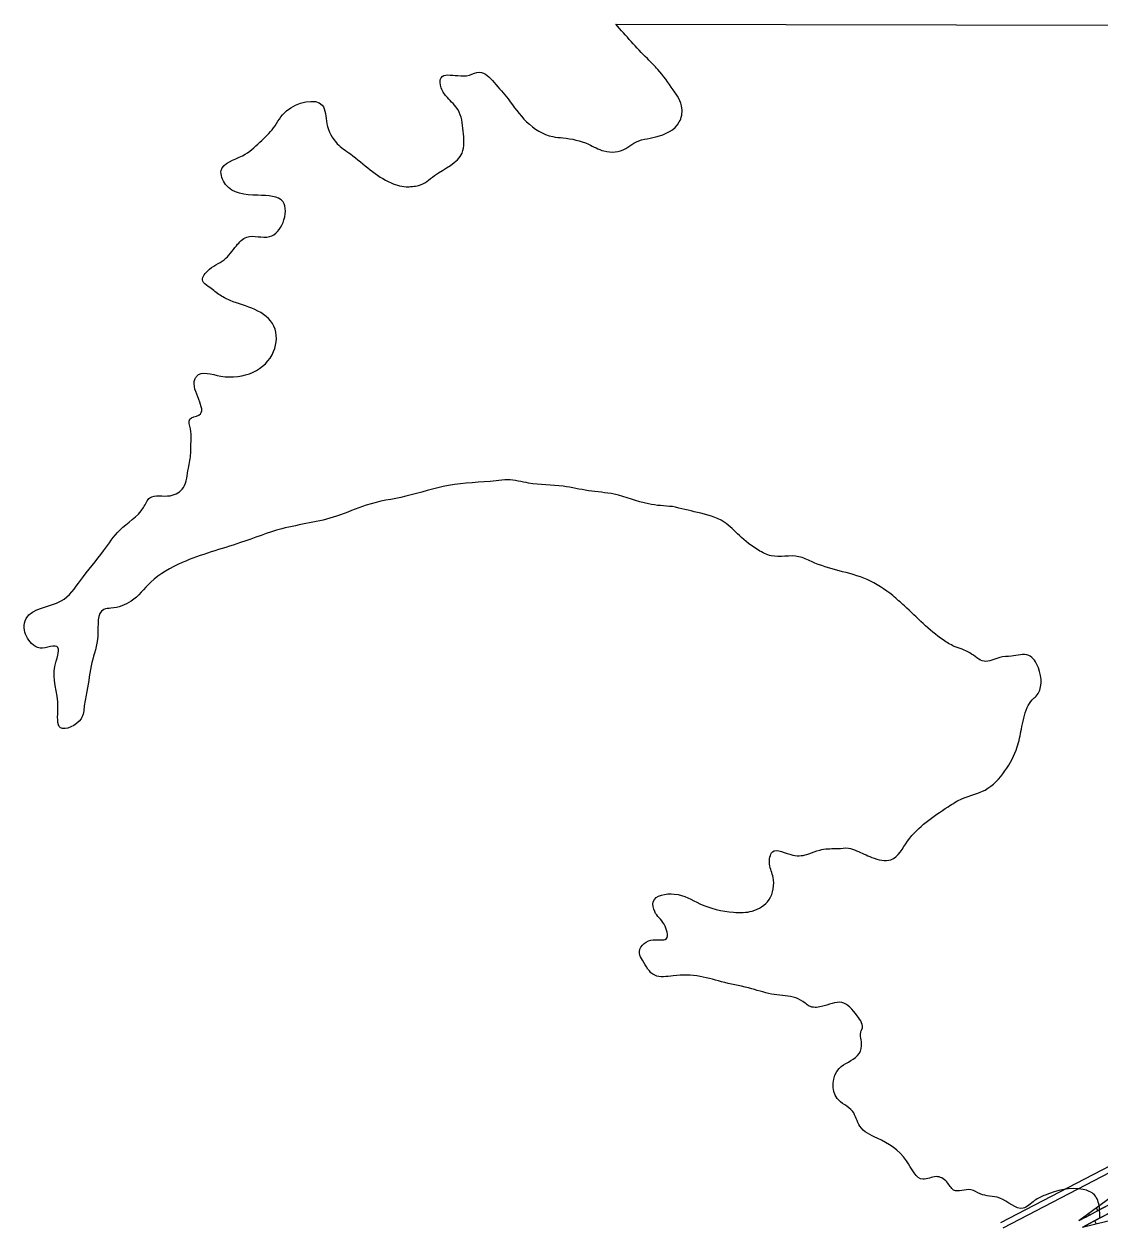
# Model space of a CAD drawing. Extents: x 553962 to 842807, y 8883888 to 9032388.
# Drawn here: x 798388.3 to 798755.3, y 9019484.5 to 9019895.2 of the extents above; entities that cross this region are included whole.
import ezdxf

# ---------------------------------------------------------------- set-up
doc = ezdxf.new("R2010")
doc.units = 0
doc.header["$LTSCALE"] = 160
doc.layers.add('60', color=7, linetype='Continuous', lineweight=13)

msp = doc.modelspace()

# ---------------------------------------------------------------- linework, layer by layer
at = {"layer": '60'}
for p, q in [((798590.1, 9019895.2), (799204.2, 9019894)), ((798754.6, 9019490.3), (798754.1, 9019491.3)), ((798749.1, 9019487.4), (798749, 9019487.6)), ((798750.6, 9019485.5), (798750.8, 9019485.2)), ((798751.8, 9019488.9), (798751.5, 9019489.4)), ((798753.4, 9019487), (798754, 9019485.9))]:
    msp.add_line(p, q, dxfattribs=at)
at = {"layer": '60', "lineweight": 25}
for p, q in [((799147.5, 9019708.9), (798721.4, 9019486.2)), ((798722.3, 9019484.5), (799148.4, 9019707.2)), ((799161, 9019704.7), (798748.1, 9019486.9)), ((798749.3, 9019484.8), (799162.2, 9019702.5))]:
    msp.add_line(p, q, dxfattribs=at)
for points in [[(799161, 9019704.7), (799080.4, 9019669.2), (798984, 9019625.1), (798952.8, 9019608.7), (798939.1, 9019602.4), (798895.2, 9019576.3), (798855.7, 9019553.5), (798786.6, 9019515.1), (798748.1, 9019486.9)], [(798749.3, 9019484.8), (798786.1, 9019493.8), (798865.8, 9019536.4), (798938.9, 9019572.5), (799014.4, 9019613.8), (799086.6, 9019655.2), (799162.2, 9019702.5)]]:
    msp.add_lwpolyline(points, dxfattribs=at)
at = {"layer": '60'}
for points in [[(798767.1, 9019496.9), (798761.5, 9019494), (798756, 9019491.1), (798750.4, 9019488.1)], [(798749.3, 9019484.8), (798754.8, 9019487.7), (798760.4, 9019490.6)]]:
    msp.add_lwpolyline(points, dxfattribs=at)
for points in [[(798553.4, 9019869.7), (798559.7, 9019861.9), (798568.6, 9019856.8), (798572.1, 9019856.4), (798580.8, 9019854.2), (798586.1, 9019851.9), (798593.5, 9019852.7), (798596.3, 9019854.6), (798603.8, 9019856.7), (798611.8, 9019861.8), (798612.7, 9019866.5), (798609.7, 9019872.8), (798604.5, 9019879.7), (798600.9, 9019883.4), (798590.1, 9019895.2)], [(798553.4, 9019869.7), (798559.7, 9019861.9), (798568.6, 9019856.8), (798572.1, 9019856.4), (798580.8, 9019854.2), (798586.1, 9019851.9), (798593.5, 9019852.7), (798596.3, 9019854.6), (798603.8, 9019856.7), (798611.8, 9019861.8), (798612.7, 9019866.5), (798609.7, 9019872.8), (798604.5, 9019879.7), (798600.9, 9019883.4), (798590.1, 9019895.2)], [(798609.5, 9019730.6), (798601.3, 9019731.5), (798589.6, 9019734.8), (798580.8, 9019736), (798572.2, 9019737.5), (798560.4, 9019738.6), (798553.2, 9019739.7), (798549.3, 9019739.4), (798533.1, 9019737.8), (798518.5, 9019734.1), (798505, 9019731.1), (798494.9, 9019727.3), (798476.2, 9019723), (798462.1, 9019718.3), (798442.2, 9019711.5), (798431.5, 9019704.8), (798424.8, 9019698.3), (798417.9, 9019695.9), (798415.5, 9019695.5), (798413.4, 9019686.5), (798411.4, 9019677.4), (798409.7, 9019667.5), (798408.8, 9019662.6), (798407.7, 9019658.2), (798400.7, 9019655.1), (798399.8, 9019661.9), (798398.7, 9019676), (798399.8, 9019679.9), (798399.8, 9019682.5), (798393.7, 9019682.3), (798390.8, 9019683.9), (798388.3, 9019689.2), (798389, 9019692.4), (798400.9, 9019698.4), (798407.5, 9019705.4), (798415.4, 9019715.5), (798420.9, 9019722.6), (798429, 9019730.3), (798431.2, 9019733.6), (798438.1, 9019734.3), (798442.6, 9019737.1), (798444.3, 9019743.7), (798445.1, 9019748.8), (798445.1, 9019750.3), (798445, 9019757.1), (798444.8, 9019760.4), (798447.9, 9019761.8), (798446.5, 9019774), (798447.1, 9019775), (798455.4, 9019775.1), (798473.4, 9019783.5), (798473.5, 9019792.1), (798467, 9019797.8), (798458.6, 9019800.9), (798454.7, 9019803), (798451.1, 9019805.7), (798449.2, 9019807.5), (798450.8, 9019810.9), (798456.5, 9019814.8), (798460.7, 9019819.6), (798464.2, 9019822.5), (798472, 9019822.7), (798476.6, 9019827.5), (798476.6, 9019834.6), (798468, 9019836.8), (798457, 9019840.5), (798455.5, 9019845.3), (798462.8, 9019850.3), (798468.7, 9019854.9), (798473.4, 9019859.8), (798477.8, 9019865.6), (798490, 9019867.5), (798491.6, 9019861.2), (798495.1, 9019854.4), (798499.6, 9019850.9), (798513.5, 9019841), (798519.3, 9019839.7), (798520.8, 9019839.8), (798522.8, 9019840.1), (798528.3, 9019843.5), (798537.7, 9019851.2), (798538.1, 9019858.7), (798536.3, 9019865.9), (798532.7, 9019870.1), (798530.6, 9019873.4), (798530.5, 9019876.9), (798536.2, 9019877.6), (798540.2, 9019877.8), (798543.6, 9019878.8), (798548.6, 9019875.3), (798553.4, 9019869.7)], [(798609.5, 9019730.6), (798601.3, 9019731.5), (798589.6, 9019734.8), (798580.8, 9019736), (798572.2, 9019737.5), (798560.4, 9019738.6), (798553.2, 9019739.7), (798549.3, 9019739.4), (798533.1, 9019737.8), (798518.5, 9019734.1), (798505, 9019731.1), (798494.9, 9019727.3), (798476.2, 9019723), (798462.1, 9019718.3), (798442.2, 9019711.5), (798431.5, 9019704.8), (798424.8, 9019698.3), (798417.9, 9019695.9), (798415.5, 9019695.5), (798413.4, 9019686.5), (798411.4, 9019677.4), (798409.7, 9019667.5), (798408.8, 9019662.6), (798407.7, 9019658.2), (798400.7, 9019655.1), (798399.8, 9019661.9), (798398.7, 9019676), (798399.8, 9019679.9), (798399.8, 9019682.5), (798393.7, 9019682.3), (798390.8, 9019683.9), (798388.3, 9019689.2), (798389, 9019692.4), (798400.9, 9019698.4), (798407.5, 9019705.4), (798415.4, 9019715.5), (798420.9, 9019722.6), (798429, 9019730.3), (798431.2, 9019733.6), (798438.1, 9019734.3), (798442.6, 9019737.1), (798444.3, 9019743.7), (798445.1, 9019748.8), (798445.1, 9019750.3), (798445, 9019757.1), (798444.8, 9019760.4), (798447.9, 9019761.8), (798446.5, 9019774), (798447.1, 9019775), (798455.4, 9019775.1), (798473.4, 9019783.5), (798473.5, 9019792.1), (798467, 9019797.8), (798458.6, 9019800.9), (798454.7, 9019803), (798451.1, 9019805.7), (798449.2, 9019807.5), (798450.8, 9019810.9), (798456.5, 9019814.8), (798460.7, 9019819.6), (798464.2, 9019822.5), (798472, 9019822.7), (798476.6, 9019827.5), (798476.6, 9019834.6), (798468, 9019836.8), (798457, 9019840.5), (798455.5, 9019845.3), (798462.8, 9019850.3), (798468.7, 9019854.9), (798473.4, 9019859.8), (798477.8, 9019865.6), (798490, 9019867.5), (798491.6, 9019861.2), (798495.1, 9019854.4), (798499.6, 9019850.9), (798513.5, 9019841), (798519.3, 9019839.7), (798520.8, 9019839.8), (798522.8, 9019840.1), (798528.3, 9019843.5), (798537.7, 9019851.2), (798538.1, 9019858.7), (798536.3, 9019865.9), (798532.7, 9019870.1), (798530.6, 9019873.4), (798530.5, 9019876.9), (798536.2, 9019877.6), (798540.2, 9019877.8), (798543.6, 9019878.8), (798548.6, 9019875.3), (798553.4, 9019869.7)], [(798755.3, 9019487.7), (798755.1, 9019491.5), (798753.4, 9019495.8), (798749.6, 9019497.6), (798736.6, 9019495.7), (798733, 9019493.8), (798729.1, 9019491.2), (798721.1, 9019494.7), (798714.4, 9019496.1), (798711.3, 9019497.5), (798705.4, 9019497.4), (798703.1, 9019500.2), (798699.4, 9019502), (798695, 9019501.1), (798689.3, 9019507.4), (798679.3, 9019515.1), (798673.4, 9019519.2), (798670.9, 9019524.3), (798665.6, 9019528.7), (798666.3, 9019538.9), (798672.6, 9019543.3), (798674, 9019546.6), (798673.9, 9019551.8), (798674.1, 9019552.2), (798672.5, 9019556.9), (798667.2, 9019561.4), (798660.3, 9019560), (798656.1, 9019560.2), (798654.7, 9019561.2), (798651.5, 9019563), (798644.2, 9019564.1), (798636.5, 9019566.1), (798627.3, 9019568.2), (798618.9, 9019570.3), (798609.7, 9019570.5), (798603.4, 9019570.7), (798599.2, 9019575.8), (798598.2, 9019578.1), (798602.1, 9019582.7), (798607.4, 9019583.2), (798606.6, 9019588.1), (798603.4, 9019592.4), (798602.9, 9019595.8), (798610.1, 9019598.4), (798618.8, 9019595.1), (798630.3, 9019592.2), (798636.7, 9019592.6), (798642.4, 9019596.5), (798643.8, 9019604.1), (798642.6, 9019608.6), (798643.6, 9019612.8), (798650.5, 9019611.7), (798656, 9019612.1), (798659.7, 9019613.4), (798665.2, 9019613.9), (798665.9, 9019613.9), (798669.5, 9019614.1), (798672.3, 9019613.2), (798677.5, 9019610.9), (798684, 9019610.1), (798689.7, 9019616.5), (798696, 9019622.9), (798703.5, 9019628.2), (798708.4, 9019631), (798716.1, 9019633.9), (798722.9, 9019640.4), (798727.1, 9019648.6), (798728.5, 9019654.6), (798730.5, 9019662), (798732.2, 9019664.7), (798733.5, 9019665.9), (798734.3, 9019675.6), (798731, 9019679.8), (798725.1, 9019679.6), (798721.1, 9019679.1), (798715.8, 9019677.8), (798710.9, 9019680.7), (798705.6, 9019682.9), (798701.8, 9019685.1), (798688.6, 9019696.7), (798684.6, 9019700.2), (798675.9, 9019705.7), (798666.3, 9019708.7), (798656.9, 9019711.8), (798652.6, 9019713.5), (798643.1, 9019713.8), (798638.8, 9019715.7), (798632.3, 9019720.7), (798627.1, 9019725.3), (798618, 9019728.6), (798609.5, 9019730.6)], [(798755.3, 9019487.7), (798755.1, 9019491.5), (798753.4, 9019495.8), (798749.6, 9019497.6), (798736.6, 9019495.7), (798733, 9019493.8), (798729.1, 9019491.2), (798721.1, 9019494.7), (798714.4, 9019496.1), (798711.3, 9019497.5), (798705.4, 9019497.4), (798703.1, 9019500.2), (798699.4, 9019502), (798695, 9019501.1), (798689.3, 9019507.4), (798679.3, 9019515.1), (798673.4, 9019519.2), (798670.9, 9019524.3), (798665.6, 9019528.7), (798666.3, 9019538.9), (798672.6, 9019543.3), (798674, 9019546.6), (798673.9, 9019551.8), (798674.1, 9019552.2), (798672.5, 9019556.9), (798667.2, 9019561.4), (798660.3, 9019560), (798656.1, 9019560.2), (798654.7, 9019561.2), (798651.5, 9019563), (798644.2, 9019564.1), (798636.5, 9019566.1), (798627.3, 9019568.2), (798618.9, 9019570.3), (798609.7, 9019570.5), (798603.4, 9019570.7), (798599.2, 9019575.8), (798598.2, 9019578.1), (798602.1, 9019582.7), (798607.4, 9019583.2), (798606.6, 9019588.1), (798603.4, 9019592.4), (798602.9, 9019595.8), (798610.1, 9019598.4), (798618.8, 9019595.1), (798630.3, 9019592.2), (798636.7, 9019592.6), (798642.4, 9019596.5), (798643.8, 9019604.1), (798642.6, 9019608.6), (798643.6, 9019612.8), (798650.5, 9019611.7), (798656, 9019612.1), (798659.7, 9019613.4), (798665.2, 9019613.9), (798665.9, 9019613.9), (798669.5, 9019614.1), (798672.3, 9019613.2), (798677.5, 9019610.9), (798684, 9019610.1), (798689.7, 9019616.5), (798696, 9019622.9), (798703.5, 9019628.2), (798708.4, 9019631), (798716.1, 9019633.9), (798722.9, 9019640.4), (798727.1, 9019648.6), (798728.5, 9019654.6), (798730.5, 9019662), (798732.2, 9019664.7), (798733.5, 9019665.9), (798734.3, 9019675.6), (798731, 9019679.8), (798725.1, 9019679.6), (798721.1, 9019679.1), (798715.8, 9019677.8), (798710.9, 9019680.7), (798705.6, 9019682.9), (798701.8, 9019685.1), (798688.6, 9019696.7), (798684.6, 9019700.2), (798675.9, 9019705.7), (798666.3, 9019708.7), (798656.9, 9019711.8), (798652.6, 9019713.5), (798643.1, 9019713.8), (798638.8, 9019715.7), (798632.3, 9019720.7), (798627.1, 9019725.3), (798618, 9019728.6), (798609.5, 9019730.6)]]:
    msp.add_spline(points, degree=3, dxfattribs=at)

doc.saveas('drawing.dxf')
